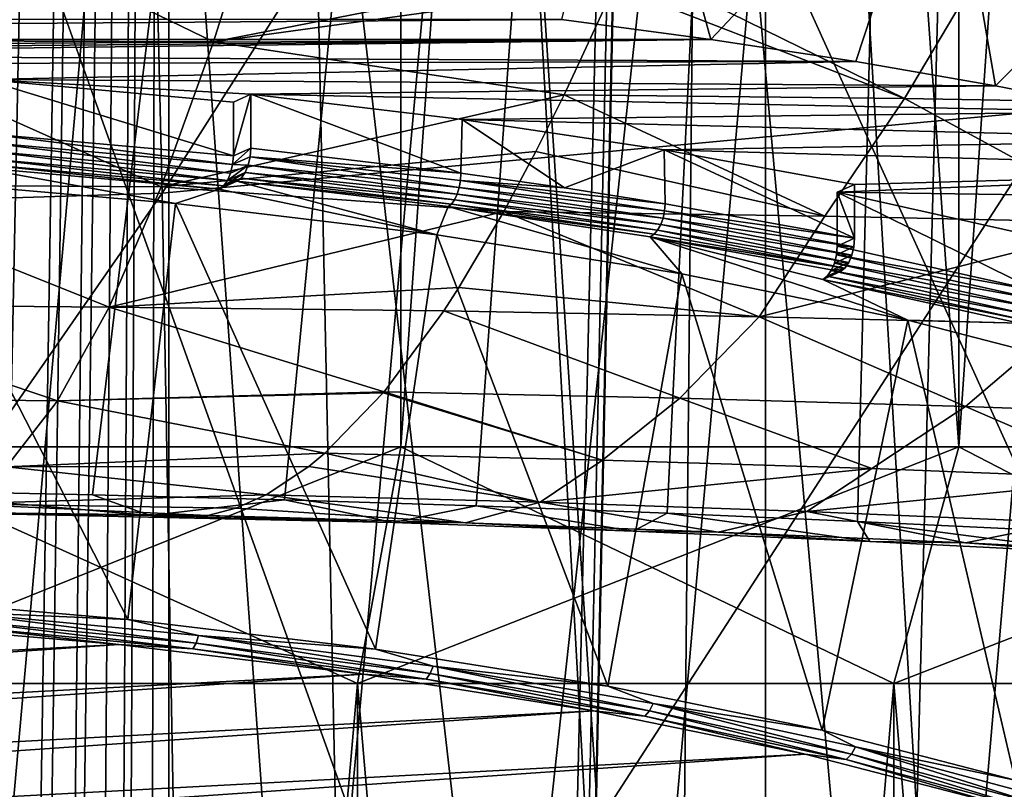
# Model space of a CAD drawing. Header units: metres. Extents: x -24 to 24, y -69 to 184.
# Tile 355 of 656: x 2.72 to 6.25, y 116.27 to 119.03. Entities that reach past the tile are written whole.
import ezdxf

# ---------------------------------------------------------------- set-up
doc = ezdxf.new("R2010")
doc.units = ezdxf.units.M
for name, color, linetype in [('1253', 7, 'CONTINUOUS'), ('1355', 7, 'CONTINUOUS'), ('1686', 7, 'CONTINUOUS'), ('1840', 7, 'CONTINUOUS'), ('1858', 7, 'CONTINUOUS'), ('1939', 7, 'CONTINUOUS'), ('2143', 7, 'CONTINUOUS'), ('2398', 7, 'CONTINUOUS'), ('2546', 7, 'CONTINUOUS'), ('367', 7, 'CONTINUOUS'), ('370', 7, 'CONTINUOUS'), ('373', 7, 'CONTINUOUS'), ('3948', 7, 'CONTINUOUS'), ('4009', 7, 'CONTINUOUS'), ('4014', 7, 'CONTINUOUS'), ('4019', 7, 'CONTINUOUS'), ('4026', 7, 'CONTINUOUS'), ('405', 7, 'CONTINUOUS'), ('406', 7, 'CONTINUOUS'), ('433', 7, 'CONTINUOUS'), ('434', 7, 'CONTINUOUS'), ('554', 2, 'CONTINUOUS'), ('555', 2, 'CONTINUOUS'), ('556', 2, 'CONTINUOUS'), ('563', 2, 'CONTINUOUS'), ('564', 2, 'CONTINUOUS'), ('565', 2, 'CONTINUOUS'), ('800', 7, 'CONTINUOUS')]:
    doc.layers.add(name, color=color, linetype=linetype)

msp = doc.modelspace()

# ---------------------------------------------------------------- linework, layer by layer
at = {"layer": '1253'}
for points in [[(3.076495, 116.790613, 232.800227), (2.156963, 116.869538, 233.09478), (-5.889537, 116.311502, 231.01216)], [(3.076495, 116.790613, 232.800227), (-5.889537, 116.311502, 231.01216), (-6.533398, 116.124153, 230.312965)], [(3.954376, 116.684583, 232.404517), (3.076495, 116.790613, 232.800227), (-6.533398, 116.124153, 230.312965)], [(3.954376, 116.684583, 232.404517), (-6.533398, 116.124153, 230.312965), (-7.088827, 115.91872, 229.546278)], [(4.778721, 116.552885, 231.913013), (3.954376, 116.684583, 232.404517), (-7.088827, 115.91872, 229.546278)], [(4.778721, 116.552885, 231.913013), (-7.088827, 115.91872, 229.546278), (-7.548304, 115.697987, 228.722489)], [(5.538435, 116.397289, 231.332322), (4.778721, 116.552885, 231.913013), (-7.548304, 115.697987, 228.722489)], [(5.538435, 116.397289, 231.332322), (-7.548304, 115.697987, 228.722489), (-7.905641, 115.464921, 227.852676)], [(6.223215, 116.219901, 230.670298), (5.538435, 116.397289, 231.332322), (-7.905641, 115.464921, 227.852676)]]:
    msp.add_3dface(points, dxfattribs=at)
at = {"layer": '1355'}
for points in [[(3.550502, 118.765214, 233.21487), (3.487428, 118.736938, 233.109346), (3.487428, 118.543753, 233.161109)], [(3.550502, 118.572028, 233.266634), (3.550502, 118.765214, 233.21487), (3.487428, 118.543753, 233.161109)], [(3.484958, 118.512799, 233.164975), (3.550502, 118.572028, 233.266634), (3.487428, 118.543753, 233.161109)], [(3.548054, 118.541207, 233.270503), (3.550502, 118.572028, 233.266634), (3.484958, 118.512799, 233.164975)], [(3.540932, 118.511137, 233.265789), (3.548054, 118.541207, 233.270503), (3.484958, 118.512799, 233.164975)], [(3.4666, 118.456238, 233.147211), (3.540932, 118.511137, 233.265789), (3.477779, 118.482625, 233.160186)], [(3.529809, 118.484756, 233.252914), (3.540932, 118.511137, 233.265789), (3.4666, 118.456238, 233.147211)], [(3.477779, 118.482625, 233.160186), (3.540932, 118.511137, 233.265789), (3.484958, 118.512799, 233.164975)], [(3.452509, 118.436206, 233.127311), (3.529809, 118.484756, 233.252914), (3.4666, 118.456238, 233.147211)], [(3.515717, 118.46462, 233.23304), (3.529809, 118.484756, 233.252914), (3.452509, 118.436206, 233.127311)], [(3.436957, 118.424535, 233.102552), (3.515717, 118.46462, 233.23304), (3.452509, 118.436206, 233.127311)], [(3.500044, 118.452816, 233.208098), (3.515717, 118.46462, 233.23304), (3.436957, 118.424535, 233.102552)]]:
    msp.add_3dface(points, dxfattribs=at)
at = {"layer": '1686'}
for points in [[(2.179871, 116.960344, 233.166083), (3.109593, 116.880608, 232.868504), (2.299516, 118.457895, 233.227052)], [(2.299516, 118.457895, 233.227052), (3.109593, 116.880608, 232.868504), (3.280248, 118.373784, 232.913147)], [(3.109593, 116.880608, 232.868504), (3.997262, 116.773476, 232.468681), (3.280248, 118.373784, 232.913147)], [(3.280248, 118.373784, 232.913147), (3.997262, 116.773476, 232.468681), (4.216636, 118.260773, 232.491382)], [(3.997262, 116.773476, 232.468681), (4.830876, 116.640396, 231.972021), (4.216636, 118.260773, 232.491382)], [(4.216636, 118.260773, 232.491382), (4.830876, 116.640396, 231.972021), (5.096015, 118.120387, 231.967454)], [(4.830876, 116.640396, 231.972021), (5.59916, 116.483169, 231.38524), (5.096015, 118.120387, 231.967454)], [(5.096015, 118.120387, 231.967454), (5.59916, 116.483169, 231.38524), (5.906454, 117.954532, 231.348475)], [(5.59916, 116.483169, 231.38524), (6.291726, 116.30392, 230.716273), (5.906454, 117.954532, 231.348475)], [(5.906454, 117.954532, 231.348475), (6.291726, 116.30392, 230.716273), (6.637023, 117.765447, 230.642802)]]:
    msp.add_3dface(points, dxfattribs=at)
at = {"layer": '1840'}
for points in [[(3.548054, 118.541207, 233.270503), (3.540932, 118.511137, 233.265789), (4.297572, 118.430319, 232.930952)], [(3.550502, 118.572028, 233.266634), (3.548054, 118.541207, 233.270503), (4.303739, 118.481694, 232.9295)], [(3.548054, 118.541207, 233.270503), (4.30217, 118.455911, 232.933277), (4.303739, 118.481694, 232.9295)], [(3.548054, 118.541207, 233.270503), (4.297572, 118.430319, 232.930952), (4.30217, 118.455911, 232.933277)], [(3.540932, 118.511137, 233.265789), (3.529809, 118.484756, 233.252914), (4.290257, 118.406663, 232.922685)], [(3.540932, 118.511137, 233.265789), (4.290257, 118.406663, 232.922685), (4.297572, 118.430319, 232.930952)], [(3.529809, 118.484756, 233.252914), (3.515717, 118.46462, 233.23304), (4.280724, 118.386553, 232.909038)], [(3.529809, 118.484756, 233.252914), (4.280724, 118.386553, 232.909038), (4.290257, 118.406663, 232.922685)], [(4.303739, 118.481694, 232.9295), (4.30217, 118.455911, 232.933277), (4.674634, 118.429134, 232.733346)], [(3.515717, 118.46462, 233.23304), (3.500044, 118.452816, 233.208098), (4.269623, 118.371362, 232.890942)], [(3.500044, 118.452816, 233.208098), (4.257703, 118.362124, 232.869631), (4.269623, 118.371362, 232.890942)], [(3.515717, 118.46462, 233.23304), (4.269623, 118.371362, 232.890942), (4.280724, 118.386553, 232.909038)], [(4.297572, 118.430319, 232.930952), (5.034133, 118.346545, 232.52512), (4.30217, 118.455911, 232.933277)], [(4.30217, 118.455911, 232.933277), (5.035969, 118.372288, 232.521194), (4.674634, 118.429134, 232.733346)], [(5.034133, 118.346545, 232.52512), (5.035969, 118.372288, 232.521194), (4.30217, 118.455911, 232.933277)], [(4.280724, 118.386553, 232.909038), (5.020193, 118.2976, 232.515659), (4.290257, 118.406663, 232.922685)], [(4.290257, 118.406663, 232.922685), (5.028753, 118.321071, 232.523232), (4.297572, 118.430319, 232.930952)], [(5.020193, 118.2976, 232.515659), (5.028753, 118.321071, 232.523232), (4.290257, 118.406663, 232.922685)], [(5.028753, 118.321071, 232.523232), (5.034133, 118.346545, 232.52512), (4.297572, 118.430319, 232.930952)], [(4.257703, 118.362124, 232.869631), (4.996048, 118.262824, 232.485873), (4.269623, 118.371362, 232.890942)], [(4.269623, 118.371362, 232.890942), (5.009038, 118.277733, 232.502916), (4.280724, 118.386553, 232.909038)], [(4.996048, 118.262824, 232.485873), (5.009038, 118.277733, 232.502916), (4.269623, 118.371362, 232.890942)], [(5.009038, 118.277733, 232.502916), (5.020193, 118.2976, 232.515659), (4.280724, 118.386553, 232.909038)], [(5.035969, 118.372288, 232.521194), (5.034133, 118.346545, 232.52512), (5.715565, 118.248505, 232.059227)], [(4.982113, 118.253888, 232.465686), (4.996048, 118.262824, 232.485873), (4.257703, 118.362124, 232.869631)], [(5.034133, 118.346545, 232.52512), (5.028753, 118.321071, 232.523232), (5.713117, 118.217682, 232.063095)], [(5.715565, 118.248505, 232.059227), (5.034133, 118.346545, 232.52512), (5.713117, 118.217682, 232.063095)], [(5.020193, 118.2976, 232.515659), (5.009038, 118.277733, 232.502916), (5.694872, 118.161232, 232.045506)], [(5.028753, 118.321071, 232.523232), (5.020193, 118.2976, 232.515659), (5.705995, 118.187613, 232.058382)], [(5.705995, 118.187613, 232.058382), (5.020193, 118.2976, 232.515659), (5.694872, 118.161232, 232.045506)], [(5.713117, 118.217682, 232.063095), (5.028753, 118.321071, 232.523232), (5.705995, 118.187613, 232.058382)], [(4.996048, 118.262824, 232.485873), (4.982113, 118.253888, 232.465686), (5.68078, 118.141096, 232.025632)], [(5.009038, 118.277733, 232.502916), (4.996048, 118.262824, 232.485873), (5.68078, 118.141096, 232.025632)], [(5.694872, 118.161232, 232.045506), (5.009038, 118.277733, 232.502916), (5.68078, 118.141096, 232.025632)], [(4.982113, 118.253888, 232.465686), (5.665107, 118.129292, 232.000691), (5.68078, 118.141096, 232.025632)]]:
    msp.add_3dface(points, dxfattribs=at)
at = {"layer": '1858'}
for points in [[(2.299516, 118.457895, 233.227052), (3.280248, 118.373784, 232.913147), (2.559144, 118.503683, 233.397936)], [(3.280248, 118.373784, 232.913147), (3.436957, 118.424535, 233.102552), (2.559144, 118.503683, 233.397936)], [(3.500044, 118.452816, 233.208098), (3.436957, 118.424535, 233.102552), (4.216636, 118.260773, 232.491382)], [(3.500044, 118.452816, 233.208098), (4.216636, 118.260773, 232.491382), (4.257703, 118.362124, 232.869631)], [(3.436957, 118.424535, 233.102552), (3.280248, 118.373784, 232.913147), (4.216636, 118.260773, 232.491382)], [(4.216636, 118.260773, 232.491382), (5.096015, 118.120387, 231.967454), (4.257703, 118.362124, 232.869631)], [(5.096015, 118.120387, 231.967454), (4.982113, 118.253888, 232.465686), (4.257703, 118.362124, 232.869631)], [(5.665107, 118.129292, 232.000691), (4.982113, 118.253888, 232.465686), (5.602021, 118.101011, 231.895145)], [(4.982113, 118.253888, 232.465686), (5.906454, 117.954532, 231.348475), (5.602021, 118.101011, 231.895145)], [(5.096015, 118.120387, 231.967454), (5.906454, 117.954532, 231.348475), (4.982113, 118.253888, 232.465686)], [(5.602021, 118.101011, 231.895145), (5.906454, 117.954532, 231.348475), (6.305762, 117.943829, 231.308532)], [(5.906454, 117.954532, 231.348475), (6.637023, 117.765447, 230.642802), (6.305762, 117.943829, 231.308532)]]:
    msp.add_3dface(points, dxfattribs=at)
at = {"layer": '1939'}
for points in [[(6.038016, 114.522831, 214.738691), (5.59041, 122.007709, 212.474551), (6.697825, 122.180163, 213.118158)], [(7.094201, 114.703291, 215.412176), (6.038016, 114.522831, 214.738691), (6.697825, 122.180163, 213.118158)], [(4.914055, 114.372346, 214.177072), (4.417493, 121.867264, 211.950403), (5.59041, 122.007709, 212.474551)], [(6.038016, 114.522831, 214.738691), (4.914055, 114.372346, 214.177072), (5.59041, 122.007709, 212.474551)], [(3.734775, 114.2535, 213.733534), (3.192928, 121.760477, 211.551867), (4.417493, 121.867264, 211.950403)], [(4.914055, 114.372346, 214.177072), (3.734775, 114.2535, 213.733534), (4.417493, 121.867264, 211.950403)], [(2.513306, 114.16763, 213.413063), (1.930974, 121.688582, 211.28355), (3.192928, 121.760477, 211.551867)], [(3.734775, 114.2535, 213.733534), (2.513306, 114.16763, 213.413063), (3.192928, 121.760477, 211.551867)]]:
    msp.add_3dface(points, dxfattribs=at)
at = {"layer": '2143'}
for points in [[(5.200014, 118.961653, 233.94799), (4.914055, 120.002389, 235.188682), (4.664189, 119.033297, 234.215372)], [(6.038016, 119.851904, 234.627063), (4.914055, 120.002389, 235.188682), (5.200014, 118.961653, 233.94799)], [(5.719399, 118.882356, 233.652051), (6.038016, 119.851904, 234.627063), (5.200014, 118.961653, 233.94799)], [(6.22065, 118.79567, 233.328537), (6.038016, 119.851904, 234.627063), (5.719399, 118.882356, 233.652051)], [(7.094201, 119.671444, 233.953578), (6.038016, 119.851904, 234.627063), (6.22065, 118.79567, 233.328537)], [(6.702606, 118.701794, 232.978186), (7.094201, 119.671444, 233.953578), (6.22065, 118.79567, 233.328537)]]:
    msp.add_3dface(points, dxfattribs=at)
at = {"layer": '2398'}
for points in [[(2.591627, 118.593615, 233.46659), (3.484958, 118.512799, 233.164975), (2.593389, 118.62465, 233.46302)], [(3.484958, 118.512799, 233.164975), (3.487428, 118.543753, 233.161109), (2.593389, 118.62465, 233.46302)], [(2.586507, 118.563216, 233.460945), (3.477779, 118.482625, 233.160186), (2.591627, 118.593615, 233.46659)], [(3.477779, 118.482625, 233.160186), (3.484958, 118.512799, 233.164975), (2.591627, 118.593615, 233.46659)], [(2.578534, 118.536464, 233.44663), (3.4666, 118.456238, 233.147211), (2.586507, 118.563216, 233.460945)], [(3.4666, 118.456238, 233.147211), (3.477779, 118.482625, 233.160186), (2.586507, 118.563216, 233.460945)], [(2.559144, 118.503683, 233.397936), (3.436957, 118.424535, 233.102552), (2.568489, 118.515985, 233.425048)], [(2.568489, 118.515985, 233.425048), (3.452509, 118.436206, 233.127311), (2.578534, 118.536464, 233.44663)], [(3.436957, 118.424535, 233.102552), (3.452509, 118.436206, 233.127311), (2.568489, 118.515985, 233.425048)], [(3.452509, 118.436206, 233.127311), (3.4666, 118.456238, 233.147211), (2.578534, 118.536464, 233.44663)]]:
    msp.add_3dface(points, dxfattribs=at)
at = {"layer": '2546'}
for points in [[(4.664189, 119.033297, 234.215372), (-4.664178, 119.033299, 234.215377), (-5.200007, 118.961654, 233.947994)], [(5.200014, 118.961653, 233.94799), (4.664189, 119.033297, 234.215372), (-5.200007, 118.961654, 233.947994)], [(5.200014, 118.961653, 233.94799), (-5.200007, 118.961654, 233.947994), (-1.190827, 118.926771, 233.817809)], [(-0.213702, 118.913484, 233.768224), (5.200014, 118.961653, 233.94799), (-1.190827, 118.926771, 233.817809)], [(0.733009, 118.906576, 233.742442), (5.200014, 118.961653, 233.94799), (-0.213702, 118.913484, 233.768224)], [(5.719399, 118.882356, 233.652051), (5.200014, 118.961653, 233.94799), (0.733009, 118.906576, 233.742442)], [(1.672024, 118.87458, 233.62303), (5.719399, 118.882356, 233.652051), (0.733009, 118.906576, 233.742442)], [(2.593385, 118.817835, 233.411257), (5.719399, 118.882356, 233.652051), (1.672024, 118.87458, 233.62303)], [(6.22065, 118.79567, 233.328537), (5.719399, 118.882356, 233.652051), (2.593385, 118.817835, 233.411257)], [(3.550502, 118.765214, 233.21487), (6.22065, 118.79567, 233.328537), (2.593385, 118.817835, 233.411257)], [(3.487428, 118.736938, 233.109346), (3.550502, 118.765214, 233.21487), (2.593385, 118.817835, 233.411257)], [(3.550502, 118.765214, 233.21487), (6.702606, 118.701794, 232.978186), (6.22065, 118.79567, 233.328537)], [(6.702606, 118.701794, 232.978186), (3.550502, 118.765214, 233.21487), (4.308518, 118.674237, 232.87534)], [(7.163181, 118.601134, 232.602516), (6.702606, 118.701794, 232.978186), (4.308518, 118.674237, 232.87534)], [(5.032143, 118.566106, 232.471791), (7.163181, 118.601134, 232.602516), (4.308518, 118.674237, 232.87534)], [(7.601411, 118.493902, 232.202323), (7.163181, 118.601134, 232.602516), (5.032143, 118.566106, 232.471791)], [(5.715565, 118.44169, 232.007463), (7.601411, 118.493902, 232.202323), (5.032143, 118.566106, 232.471791)], [(5.652491, 118.413415, 231.901938), (7.601411, 118.493902, 232.202323), (5.715565, 118.44169, 232.007463)], [(8.015715, 118.380481, 231.77903), (7.601411, 118.493902, 232.202323), (5.652491, 118.413415, 231.901938)], [(6.370199, 118.253469, 231.305012), (8.015715, 118.380481, 231.77903), (5.652491, 118.413415, 231.901938)]]:
    msp.add_3dface(points, dxfattribs=at)
at = {"layer": '367'}
for points in [[(1.087972, 145.2, -24.225582), (3.255157, 145.2, -24.030532), (1.181119, 55.286814, -24.221219)], [(1.181119, 55.286814, -24.221219), (3.255157, 145.2, -24.030532), (1.409252, 55.209193, -24.209017)], [(1.409252, 55.209193, -24.209017), (3.255157, 145.2, -24.030532), (1.832055, 55.013894, -24.180696)], [(1.832055, 55.013894, -24.180696), (3.255157, 145.2, -24.030532), (1.952705, 54.943908, -24.171252)], [(1.952705, 54.943908, -24.171252), (3.255157, 145.2, -24.030532), (2.211505, 54.768048, -24.148949)], [(2.211505, 54.768048, -24.148949), (3.255157, 145.2, -24.030532), (2.546726, 54.475179, -24.115901)], [(2.546726, 54.475179, -24.115901), (3.255157, 145.2, -24.030532), (2.752013, 54.24639, -24.093338)], [(2.752013, 54.24639, -24.093338), (3.255157, 145.2, -24.030532), (2.835492, 54.138752, -24.083656)], [(2.835492, 54.138752, -24.083656), (3.255157, 145.2, -24.030532), (3.074134, 53.76315, -24.054359)], [(3.074134, 53.76315, -24.054359), (3.255157, 145.2, -24.030532), (3.257662, 53.355876, -24.030192)], [(3.255157, 145.2, -24.030532), (5.396133, 145.2, -23.642002), (3.257662, 53.355876, -24.030192)], [(5.396133, 145.2, -23.642002), (3.255157, -68.3, -24.030532), (3.445987, 52.023566, -24.00391)], [(5.396133, -68.3, -23.642002), (3.255157, -68.3, -24.030532), (5.396133, 145.2, -23.642002)], [(3.257662, 53.355876, -24.030192), (5.396133, 145.2, -23.642002), (3.38266, 52.923841, -24.012916)], [(3.38266, 52.923841, -24.012916), (5.396133, 145.2, -23.642002), (3.445989, 52.476403, -24.003909)], [(3.445989, 52.476403, -24.003909), (5.396133, 145.2, -23.642002), (3.445987, 52.023566, -24.00391)], [(7.493662, 145.2, -23.063121), (5.396133, -68.3, -23.642002), (5.396133, 145.2, -23.642002)], [(7.493662, -68.3, -23.063121), (5.396133, -68.3, -23.642002), (7.493662, 145.2, -23.063121)]]:
    msp.add_3dface(points, dxfattribs=at)
at = {"layer": '370'}
for points in [[(7.306441, 120.609776, 213.586473), (6.217361, 120.371721, 212.902346), (7.413575, 114.963821, 175.704643)], [(6.217361, 120.371721, 212.902346), (5.057966, 120.166824, 212.333919), (7.413575, 114.963821, 175.704643)], [(5.057966, 120.166824, 212.333919), (3.842276, 120.001101, 211.886785), (4.456829, 114.647702, 175.7491)], [(7.413575, 114.963821, 175.704643), (5.057966, 120.166824, 212.333919), (4.456829, 114.647702, 175.7491)], [(3.842276, 120.001101, 211.886785), (2.584626, 119.879337, 211.56493), (4.456829, 114.647702, 175.7491)], [(4.456829, 114.647702, 175.7491), (2.584626, 119.879337, 211.56493), (1.48706, 114.489418, 175.77136)]]:
    msp.add_3dface(points, dxfattribs=at)
at = {"layer": '373'}
for points in [[(6.468189, 146.382367, 240.147825), (0.425551, 117.362268, 33.359767), (0, 146.423799, 240.142002)], [(0.998602, 117.359051, 33.34274), (0.425551, 117.362268, 33.359767), (6.468189, 146.382367, 240.147825)], [(1.280676, 117.356515, 33.329314), (0.998602, 117.359051, 33.34274), (6.468189, 146.382367, 240.147825)], [(2.134459, 117.345, 33.268336), (1.280676, 117.356515, 33.329314), (6.468189, 146.382367, 240.147825)], [(2.982663, 117.327808, 33.17719), (2.134459, 117.345, 33.268336), (6.468189, 146.382367, 240.147825)], [(3.670868, 117.309653, 33.080915), (2.982663, 117.327808, 33.17719), (6.468189, 146.382367, 240.147825)], [(4.3582, 117.287684, 32.964252), (3.670868, 117.309653, 33.080915), (6.468189, 146.382367, 240.147825)], [(5.043633, 117.261925, 32.827272), (4.3582, 117.287684, 32.964252), (6.468189, 146.382367, 240.147825)], [(5.726058, 117.232416, 32.670117), (5.043633, 117.261925, 32.827272), (6.468189, 146.382367, 240.147825)], [(6.404384, 117.199211, 32.492982), (5.726058, 117.232416, 32.670117), (6.468189, 146.382367, 240.147825)]]:
    msp.add_3dface(points, dxfattribs=at)
at = {"layer": '3948'}
for points in [[(5.650022, 118.189275, 231.957568), (5.642842, 118.159101, 231.952779), (6.367108, 118.029447, 231.361089)], [(5.652491, 118.220229, 231.953702), (5.650022, 118.189275, 231.957568), (6.370196, 118.060285, 231.35678)], [(5.650022, 118.189275, 231.957568), (6.367108, 118.029447, 231.361089), (6.370196, 118.060285, 231.35678)], [(5.642842, 118.159101, 231.952779), (5.631663, 118.132714, 231.939803), (6.358132, 117.999625, 231.357595)], [(5.642842, 118.159101, 231.952779), (6.358132, 117.999625, 231.357595), (6.367108, 118.029447, 231.361089)], [(5.631663, 118.132714, 231.939803), (5.617572, 118.112682, 231.919904), (6.344147, 117.973772, 231.346632)], [(5.631663, 118.132714, 231.939803), (6.344147, 117.973772, 231.346632), (6.358132, 117.999625, 231.357595)], [(5.617572, 118.112682, 231.919904), (5.602021, 118.101011, 231.895145), (6.326526, 117.954424, 231.329275)], [(5.602021, 118.101011, 231.895145), (6.305762, 117.943829, 231.308532), (6.326526, 117.954424, 231.329275)], [(5.617572, 118.112682, 231.919904), (6.326526, 117.954424, 231.329275), (6.344147, 117.973772, 231.346632)]]:
    msp.add_3dface(points, dxfattribs=at)
at = {"layer": '4009'}
for points in [[(3.487428, 118.543753, 233.161109), (3.487428, 118.736938, 233.109346), (2.593385, 118.817835, 233.411257)], [(2.593389, 118.62465, 233.46302), (3.487428, 118.543753, 233.161109), (2.593385, 118.817835, 233.411257)]]:
    msp.add_3dface(points, dxfattribs=at)
at = {"layer": '4014'}
for points in [[(3.550502, 118.765214, 233.21487), (3.550502, 118.572028, 233.266634), (4.303739, 118.481694, 232.9295)], [(3.550502, 118.765214, 233.21487), (4.303739, 118.481694, 232.9295), (4.308518, 118.674237, 232.87534)], [(4.303739, 118.481694, 232.9295), (4.674634, 118.429134, 232.733346), (4.308518, 118.674237, 232.87534)], [(4.674634, 118.429134, 232.733346), (5.032143, 118.566106, 232.471791), (4.308518, 118.674237, 232.87534)], [(4.674634, 118.429134, 232.733346), (5.035969, 118.372288, 232.521194), (5.032143, 118.566106, 232.471791)], [(5.715565, 118.248505, 232.059227), (5.715565, 118.44169, 232.007463), (5.032143, 118.566106, 232.471791)], [(5.035969, 118.372288, 232.521194), (5.715565, 118.248505, 232.059227), (5.032143, 118.566106, 232.471791)]]:
    msp.add_3dface(points, dxfattribs=at)
at = {"layer": '4019'}
for points in [[(5.715565, 118.248505, 232.059227), (5.652491, 118.413415, 231.901938), (5.715565, 118.44169, 232.007463)], [(5.652491, 118.413415, 231.901938), (5.715565, 118.248505, 232.059227), (5.652491, 118.220229, 231.953702)], [(5.715565, 118.248505, 232.059227), (5.713117, 118.217682, 232.063095), (5.652491, 118.220229, 231.953702)], [(5.705995, 118.187613, 232.058382), (5.642842, 118.159101, 231.952779), (5.650022, 118.189275, 231.957568)], [(5.713117, 118.217682, 232.063095), (5.650022, 118.189275, 231.957568), (5.652491, 118.220229, 231.953702)], [(5.713117, 118.217682, 232.063095), (5.705995, 118.187613, 232.058382), (5.650022, 118.189275, 231.957568)], [(5.694872, 118.161232, 232.045506), (5.631663, 118.132714, 231.939803), (5.642842, 118.159101, 231.952779)], [(5.694872, 118.161232, 232.045506), (5.68078, 118.141096, 232.025632), (5.631663, 118.132714, 231.939803)], [(5.705995, 118.187613, 232.058382), (5.694872, 118.161232, 232.045506), (5.642842, 118.159101, 231.952779)], [(5.665107, 118.129292, 232.000691), (5.602021, 118.101011, 231.895145), (5.617572, 118.112682, 231.919904)], [(5.68078, 118.141096, 232.025632), (5.665107, 118.129292, 232.000691), (5.617572, 118.112682, 231.919904)], [(5.68078, 118.141096, 232.025632), (5.617572, 118.112682, 231.919904), (5.631663, 118.132714, 231.939803)]]:
    msp.add_3dface(points, dxfattribs=at)
at = {"layer": '4026'}
for points in [[(5.652491, 118.413415, 231.901938), (5.652491, 118.220229, 231.953702), (6.370196, 118.060285, 231.35678)], [(6.370199, 118.253469, 231.305012), (5.652491, 118.413415, 231.901938), (6.370196, 118.060285, 231.35678)]]:
    msp.add_3dface(points, dxfattribs=at)
at = {"layer": '405'}
for points in [[(5.893897, 118.750324, 26.825915), (4.892494, 119.242311, 26.476936), (4.853864, 119.153717, 26.586462)], [(6.18067, 119.232091, 26.159782), (4.892494, 119.242311, 26.476936), (5.893897, 118.750324, 26.825915)], [(7.058799, 118.730078, 26.484244), (6.18067, 119.232091, 26.159782), (5.893897, 118.750324, 26.825915)], [(7.406525, 119.21486, 25.784981), (6.18067, 119.232091, 26.159782), (7.058799, 118.730078, 26.484244)], [(4.67417, 118.763572, 27.115313), (5.893897, 118.750324, 26.825915), (4.853864, 119.153717, 26.586462)], [(5.608296, 118.327524, 27.531278), (4.67417, 118.763572, 27.115313), (4.572738, 118.560077, 27.427329)], [(5.893897, 118.750324, 26.825915), (4.67417, 118.763572, 27.115313), (5.608296, 118.327524, 27.531278)], [(6.711915, 118.304388, 27.221409), (5.893897, 118.750324, 26.825915), (5.608296, 118.327524, 27.531278)], [(7.058799, 118.730078, 26.484244), (5.893897, 118.750324, 26.825915), (6.711915, 118.304388, 27.221409)], [(4.457256, 118.34391, 27.793745), (5.608296, 118.327524, 27.531278), (4.572738, 118.560077, 27.427329)], [(5.372819, 117.966996, 28.258642), (4.457256, 118.34391, 27.793745), (4.296273, 118.071504, 28.323171)], [(5.608296, 118.327524, 27.531278), (4.457256, 118.34391, 27.793745), (5.372819, 117.966996, 28.258642)], [(6.711915, 118.304388, 27.221409), (5.608296, 118.327524, 27.531278), (5.372819, 117.966996, 28.258642)], [(6.459828, 117.939705, 27.963612), (6.711915, 118.304388, 27.221409), (5.372819, 117.966996, 28.258642)], [(4.241903, 117.987419, 28.506588), (5.372819, 117.966996, 28.258642), (4.296273, 118.071504, 28.323171)], [(5.08868, 117.674504, 29.027065), (4.241903, 117.987419, 28.506588), (4.028151, 117.697494, 29.248226)], [(5.372819, 117.966996, 28.258642), (4.241903, 117.987419, 28.506588), (5.08868, 117.674504, 29.027065)], [(6.113045, 117.645187, 28.762829), (5.372819, 117.966996, 28.258642), (5.08868, 117.674504, 29.027065)], [(6.459828, 117.939705, 27.963612), (5.372819, 117.966996, 28.258642), (6.113045, 117.645187, 28.762829)], [(7.099806, 117.609132, 28.459912), (6.459828, 117.939705, 27.963612), (6.113045, 117.645187, 28.762829)], [(3.815631, 117.476693, 30.014219), (4.811037, 117.452254, 29.816759), (4.02477, 117.693444, 29.260201)], [(4.811037, 117.452254, 29.816759), (4.028151, 117.697494, 29.248226), (4.02477, 117.693444, 29.260201)], [(5.08868, 117.674504, 29.027065), (4.028151, 117.697494, 29.248226), (4.811037, 117.452254, 29.816759)], [(5.777115, 117.421575, 29.581017), (5.08868, 117.674504, 29.027065), (4.811037, 117.452254, 29.816759)], [(6.113045, 117.645187, 28.762829), (5.08868, 117.674504, 29.027065), (5.777115, 117.421575, 29.581017)], [(6.712804, 117.384677, 29.309768), (6.113045, 117.645187, 28.762829), (5.777115, 117.421575, 29.581017)], [(7.099806, 117.609132, 28.459912), (6.113045, 117.645187, 28.762829), (6.712804, 117.384677, 29.309768)], [(4.58723, 117.301356, 30.611904), (3.815631, 117.476693, 30.014219), (3.758187, 117.429083, 30.225461)], [(4.811037, 117.452254, 29.816759), (3.815631, 117.476693, 30.014219), (4.58723, 117.301356, 30.611904)], [(5.777115, 117.421575, 29.581017), (4.811037, 117.452254, 29.816759), (4.58723, 117.301356, 30.611904)], [(3.604885, 117.328059, 30.79654), (4.58723, 117.301356, 30.611904), (3.758187, 117.429083, 30.225461)], [(5.544376, 117.268091, 30.389281), (5.777115, 117.421575, 29.581017), (4.58723, 117.301356, 30.611904)], [(6.712804, 117.384677, 29.309768), (5.777115, 117.421575, 29.581017), (5.544376, 117.268091, 30.389281)], [(6.475294, 117.228427, 30.130927), (6.712804, 117.384677, 29.309768), (5.544376, 117.268091, 30.389281)], [(2.982663, 117.327808, 33.17719), (3.670868, 117.309653, 33.080915), (3.188404, 117.25306, 32.384994)], [(3.670868, 117.309653, 33.080915), (4.060601, 117.227923, 32.245542), (3.188404, 117.25306, 32.384994)], [(4.320163, 117.226649, 31.427317), (3.604885, 117.328059, 30.79654), (3.496154, 117.279908, 31.207055)], [(4.58723, 117.301356, 30.611904), (3.604885, 117.328059, 30.79654), (4.320163, 117.226649, 31.427317)], [(3.670868, 117.309653, 33.080915), (4.3582, 117.287684, 32.964252), (4.060601, 117.227923, 32.245542)], [(3.395863, 117.253195, 31.588864), (4.320163, 117.226649, 31.427317), (3.496154, 117.279908, 31.207055)], [(4.3582, 117.287684, 32.964252), (4.921515, 117.196994, 32.074481), (4.060601, 117.227923, 32.245542)], [(5.226302, 117.19393, 31.231187), (4.58723, 117.301356, 30.611904), (4.320163, 117.226649, 31.427317)], [(4.3582, 117.287684, 32.964252), (5.043633, 117.261925, 32.827272), (4.921515, 117.196994, 32.074481)], [(5.544376, 117.268091, 30.389281), (4.58723, 117.301356, 30.611904), (5.226302, 117.19393, 31.231187)], [(3.188404, 117.25306, 32.384994), (4.060601, 117.227923, 32.245542), (3.237974, 117.246256, 32.194253)], [(4.060601, 117.227923, 32.245542), (3.395863, 117.253195, 31.588864), (3.237974, 117.246256, 32.194253)], [(4.320163, 117.226649, 31.427317), (3.395863, 117.253195, 31.588864), (4.060601, 117.227923, 32.245542)], [(5.043633, 117.261925, 32.827272), (5.770269, 117.16044, 31.872855), (4.921515, 117.196994, 32.074481)], [(5.043633, 117.261925, 32.827272), (5.726058, 117.232416, 32.670117), (5.770269, 117.16044, 31.872855)], [(6.113346, 117.155229, 31.002072), (5.544376, 117.268091, 30.389281), (5.226302, 117.19393, 31.231187)], [(6.475294, 117.228427, 30.130927), (5.544376, 117.268091, 30.389281), (6.113346, 117.155229, 31.002072)], [(4.921515, 117.196994, 32.074481), (4.320163, 117.226649, 31.427317), (4.060601, 117.227923, 32.245542)], [(5.226302, 117.19393, 31.231187), (4.320163, 117.226649, 31.427317), (4.921515, 117.196994, 32.074481)], [(5.726058, 117.232416, 32.670117), (6.605946, 117.118448, 31.641918), (5.770269, 117.16044, 31.872855)], [(5.726058, 117.232416, 32.670117), (6.404384, 117.199211, 32.492982), (6.605946, 117.118448, 31.641918)], [(6.980335, 117.110714, 30.742262), (6.475294, 117.228427, 30.130927), (6.113346, 117.155229, 31.002072)], [(5.770269, 117.16044, 31.872855), (5.226302, 117.19393, 31.231187), (4.921515, 117.196994, 32.074481)], [(6.113346, 117.155229, 31.002072), (5.226302, 117.19393, 31.231187), (5.770269, 117.16044, 31.872855)], [(6.605946, 117.118448, 31.641918), (6.113346, 117.155229, 31.002072), (5.770269, 117.16044, 31.872855)], [(6.980335, 117.110714, 30.742262), (6.113346, 117.155229, 31.002072), (6.605946, 117.118448, 31.641918)]]:
    msp.add_3dface(points, dxfattribs=at)
at = {"layer": '406'}
for points in [[(2.055314, 118.958655, 27.265062), (3.416046, 118.953255, 27.102548), (2.169561, 119.558314, 26.567696)], [(3.416046, 118.953255, 27.102548), (3.605214, 119.555472, 26.388698), (2.169561, 119.558314, 26.567696)], [(3.416046, 118.953255, 27.102548), (4.892494, 119.242311, 26.476936), (3.605214, 119.555472, 26.388698)], [(4.853864, 119.153717, 26.586462), (4.892494, 119.242311, 26.476936), (3.416046, 118.953255, 27.102548)], [(4.67417, 118.763572, 27.115313), (4.853864, 119.153717, 26.586462), (3.416046, 118.953255, 27.102548)], [(1.941885, 118.440863, 28.025301), (3.228206, 118.432922, 27.878473), (2.055314, 118.958655, 27.265062)], [(3.228206, 118.432922, 27.878473), (3.416046, 118.953255, 27.102548), (2.055314, 118.958655, 27.265062)], [(3.228206, 118.432922, 27.878473), (4.67417, 118.763572, 27.115313), (3.416046, 118.953255, 27.102548)], [(4.572738, 118.560077, 27.427329), (4.67417, 118.763572, 27.115313), (3.228206, 118.432922, 27.878473)], [(4.457256, 118.34391, 27.793745), (4.572738, 118.560077, 27.427329), (3.228206, 118.432922, 27.878473)], [(1.829329, 118.011812, 28.838808), (3.041811, 118.001547, 28.707017), (1.941885, 118.440863, 28.025301)], [(3.041811, 118.001547, 28.707017), (3.228206, 118.432922, 27.878473), (1.941885, 118.440863, 28.025301)], [(3.041811, 118.001547, 28.707017), (4.457256, 118.34391, 27.793745), (3.228206, 118.432922, 27.878473)], [(4.296273, 118.071504, 28.323171), (4.457256, 118.34391, 27.793745), (3.041811, 118.001547, 28.707017)], [(4.241903, 117.987419, 28.506588), (4.296273, 118.071504, 28.323171), (3.041811, 118.001547, 28.707017)], [(1.717688, 117.677287, 29.69532), (2.856954, 117.665118, 29.578068), (1.829329, 118.011812, 28.838808)], [(2.856954, 117.665118, 29.578068), (3.041811, 118.001547, 28.707017), (1.829329, 118.011812, 28.838808)], [(2.856954, 117.665118, 29.578068), (4.028151, 117.697494, 29.248226), (3.041811, 118.001547, 28.707017)], [(4.028151, 117.697494, 29.248226), (4.241903, 117.987419, 28.506588), (3.041811, 118.001547, 28.707017)], [(4.02477, 117.693444, 29.260201), (4.028151, 117.697494, 29.248226), (2.856954, 117.665118, 29.578068)], [(3.815631, 117.476693, 30.014219), (4.02477, 117.693444, 29.260201), (2.856954, 117.665118, 29.578068)], [(2.673688, 117.428437, 30.480976), (2.856954, 117.665118, 29.578068), (1.717688, 117.677287, 29.69532)], [(2.673688, 117.428437, 30.480976), (3.815631, 117.476693, 30.014219), (2.856954, 117.665118, 29.578068)], [(3.758187, 117.429083, 30.225461), (3.815631, 117.476693, 30.014219), (2.673688, 117.428437, 30.480976)], [(2.49201, 117.29502, 31.404653), (3.604885, 117.328059, 30.79654), (2.673688, 117.428437, 30.480976)], [(3.604885, 117.328059, 30.79654), (3.758187, 117.429083, 30.225461), (2.673688, 117.428437, 30.480976)], [(2.134459, 117.345, 33.268336), (3.188404, 117.25306, 32.384994), (2.311843, 117.266999, 32.337688)], [(2.134459, 117.345, 33.268336), (2.982663, 117.327808, 33.17719), (3.188404, 117.25306, 32.384994)], [(3.496154, 117.279908, 31.207055), (3.604885, 117.328059, 30.79654), (2.49201, 117.29502, 31.404653)], [(2.311843, 117.266999, 32.337688), (3.395863, 117.253195, 31.588864), (2.49201, 117.29502, 31.404653)], [(3.395863, 117.253195, 31.588864), (3.496154, 117.279908, 31.207055), (2.49201, 117.29502, 31.404653)], [(3.188404, 117.25306, 32.384994), (3.237974, 117.246256, 32.194253), (2.311843, 117.266999, 32.337688)], [(3.237974, 117.246256, 32.194253), (3.395863, 117.253195, 31.588864), (2.311843, 117.266999, 32.337688)]]:
    msp.add_3dface(points, dxfattribs=at)
at = {"layer": '433'}
for points in [[(6.281428, 123.203728, 206.556119), (3.231962, 118.410547, 176.366375), (3.124372, 122.930402, 206.660752)], [(6.451049, 118.710906, 176.32566), (3.231962, 118.410547, 176.366375), (6.281428, 123.203728, 206.556119)], [(3.124372, 122.930402, 206.660752), (0.00001, 118.31014, 176.379969), (0, 122.848629, 206.747704)], [(3.231962, 118.410547, 176.366375), (0.00001, 118.31014, 176.379969), (3.124372, 122.930402, 206.660752)], [(3.231962, 118.410547, 176.366375), (6.451049, 118.710906, 176.32566), (3.314161, 113.860513, 145.875779)], [(3.314161, 113.860513, 145.875779), (6.451049, 118.710906, 176.32566), (6.614634, 114.180618, 145.831299)], [(-0.000012, 113.753481, 145.890648), (3.231962, 118.410547, 176.366375), (3.314161, 113.860513, 145.875779)], [(0.00001, 118.31014, 176.379969), (3.231962, 118.410547, 176.366375), (-0.000012, 113.753481, 145.890648)]]:
    msp.add_3dface(points, dxfattribs=at)
at = {"layer": '434'}
for points in [[(0, 142.110666, 235.869139), (2.91877, 113.686239, 33.696064), (3.305357, 142.081073, 235.75762)], [(1.9185, 113.70702, 33.800065), (2.91877, 113.686239, 33.696064), (0, 142.110666, 235.869139)], [(2.91877, 113.686239, 33.696064), (3.908149, 113.657118, 33.550094), (3.305357, 142.081073, 235.75762)], [(3.908149, 113.657118, 33.550094), (4.892378, 113.61967, 33.362162), (3.305357, 142.081073, 235.75762)], [(3.305357, 142.081073, 235.75762), (5.87052, 113.573912, 33.132026), (6.610481, 142.024182, 235.649947)], [(4.892378, 113.61967, 33.362162), (5.87052, 113.573912, 33.132026), (3.305357, 142.081073, 235.75762)], [(5.87052, 113.573912, 33.132026), (6.835237, 113.520228, 32.861176), (6.610481, 142.024182, 235.649947)]]:
    msp.add_3dface(points, dxfattribs=at)
at = {"layer": '554'}
for points in [[(4.088427, 145.7, -21.871151), (2.052971, 145.7, -22.155085), (2.053064, 117.5, -22.155077)], [(4.088499, 117.5, -21.871138), (4.088427, 145.7, -21.871151), (2.053064, 117.5, -22.155077)], [(6.088987, 117.5, -21.400625), (4.088427, 145.7, -21.871151), (4.088499, 117.5, -21.871138)], [(6.089002, 145.7, -21.400621), (4.088427, 145.7, -21.871151), (6.088987, 117.5, -21.400625)], [(8.03754, 117.5, -20.747541), (6.089002, 145.7, -21.400621), (6.088987, 117.5, -21.400625)], [(8.037627, 145.7, -20.747507), (6.089002, 145.7, -21.400621), (8.03754, 117.5, -20.747541)]]:
    msp.add_3dface(points, dxfattribs=at)
at = {"layer": '555'}
for points in [[(3.932309, 116.65, -21.035611), (2.053064, 117.5, -22.155077), (1.974633, 116.65, -21.308703)], [(4.088499, 117.5, -21.871138), (2.053064, 117.5, -22.155077), (3.932309, 116.65, -21.035611)], [(5.856374, 116.65, -20.583073), (4.088499, 117.5, -21.871138), (3.932309, 116.65, -21.035611)], [(6.088987, 117.5, -21.400625), (4.088499, 117.5, -21.871138), (5.856374, 116.65, -20.583073)], [(7.730488, 116.65, -19.954938), (6.088987, 117.5, -21.400625), (5.856374, 116.65, -20.583073)], [(8.03754, 117.5, -20.747541), (6.088987, 117.5, -21.400625), (7.730488, 116.65, -19.954938)]]:
    msp.add_3dface(points, dxfattribs=at)
at = {"layer": '556'}
for points in [[(3.932309, 94.2, -21.035611), (1.974633, 116.65, -21.308703), (1.974633, 94.2, -21.308703)], [(3.932309, 116.65, -21.035611), (1.974633, 116.65, -21.308703), (3.932309, 94.2, -21.035611)], [(5.856374, 94.2, -20.583073), (3.932309, 116.65, -21.035611), (3.932309, 94.2, -21.035611)], [(5.856374, 116.65, -20.583073), (3.932309, 116.65, -21.035611), (5.856374, 94.2, -20.583073)], [(7.730488, 94.2, -19.954938), (5.856374, 116.65, -20.583073), (5.856374, 94.2, -20.583073)], [(7.730488, 116.65, -19.954938), (5.856374, 116.65, -20.583073), (7.730488, 94.2, -19.954938)]]:
    msp.add_3dface(points, dxfattribs=at)
at = {"layer": '563'}
for points in [[(2.052971, 145.7, 22.155085), (4.088427, 145.7, 21.871151), (2.053064, 117.5, 22.155077)], [(2.053064, 117.5, 22.155077), (4.088427, 145.7, 21.871151), (4.088499, 117.5, 21.871138)], [(4.088427, 145.7, 21.871151), (6.089002, 145.7, 21.400621), (4.088499, 117.5, 21.871138)], [(4.088499, 117.5, 21.871138), (6.089002, 145.7, 21.400621), (6.088987, 117.5, 21.400625)], [(6.088987, 117.5, 21.400625), (8.037627, 145.7, 20.747507), (8.03754, 117.5, 20.747541)], [(6.089002, 145.7, 21.400621), (8.037627, 145.7, 20.747507), (6.088987, 117.5, 21.400625)]]:
    msp.add_3dface(points, dxfattribs=at)
at = {"layer": '564'}
for points in [[(1.974633, 116.65, 21.308703), (4.088499, 117.5, 21.871138), (3.932309, 116.65, 21.035611)], [(2.053064, 117.5, 22.155077), (4.088499, 117.5, 21.871138), (1.974633, 116.65, 21.308703)], [(3.932309, 116.65, 21.035611), (6.088987, 117.5, 21.400625), (5.856374, 116.65, 20.583073)], [(4.088499, 117.5, 21.871138), (6.088987, 117.5, 21.400625), (3.932309, 116.65, 21.035611)], [(5.856374, 116.65, 20.583073), (8.03754, 117.5, 20.747541), (7.730488, 116.65, 19.954938)], [(6.088987, 117.5, 21.400625), (8.03754, 117.5, 20.747541), (5.856374, 116.65, 20.583073)]]:
    msp.add_3dface(points, dxfattribs=at)
at = {"layer": '565'}
for points in [[(1.974633, 94.2, 21.308703), (3.932309, 116.65, 21.035611), (3.932309, 94.2, 21.035611)], [(1.974633, 116.65, 21.308703), (3.932309, 116.65, 21.035611), (1.974633, 94.2, 21.308703)], [(3.932309, 94.2, 21.035611), (5.856374, 116.65, 20.583073), (5.856374, 94.2, 20.583073)], [(3.932309, 116.65, 21.035611), (5.856374, 116.65, 20.583073), (3.932309, 94.2, 21.035611)], [(5.856374, 94.2, 20.583073), (7.730488, 116.65, 19.954938), (7.730488, 94.2, 19.954938)], [(5.856374, 116.65, 20.583073), (7.730488, 116.65, 19.954938), (5.856374, 94.2, 20.583073)]]:
    msp.add_3dface(points, dxfattribs=at)
at = {"layer": '800'}
for points in [[(2.179871, 116.960344, 233.166083), (2.478359, 116.907286, 233.075997), (3.109593, 116.880608, 232.868504)], [(2.471828, 116.880369, 233.061292), (3.35351, 116.795698, 232.745295), (2.478359, 116.907286, 233.075997)], [(2.478359, 116.907286, 233.075997), (3.362369, 116.822391, 232.759165), (3.109593, 116.880608, 232.868504)], [(2.478359, 116.907286, 233.075997), (3.35351, 116.795698, 232.745295), (3.362369, 116.822391, 232.759165)], [(2.156963, 116.869538, 233.09478), (3.076495, 116.790613, 232.800227), (2.463593, 116.859703, 233.03919)], [(2.463593, 116.859703, 233.03919), (3.342337, 116.775314, 232.724246), (2.471828, 116.880369, 233.061292)], [(2.463593, 116.859703, 233.03919), (3.076495, 116.790613, 232.800227), (3.342337, 116.775314, 232.724246)], [(2.471828, 116.880369, 233.061292), (3.342337, 116.775314, 232.724246), (3.35351, 116.795698, 232.745295)], [(3.109593, 116.880608, 232.868504), (3.362369, 116.822391, 232.759165), (3.997262, 116.773476, 232.468681)], [(3.35351, 116.795698, 232.745295), (4.193019, 116.686009, 232.335932), (3.362369, 116.822391, 232.759165)], [(3.362369, 116.822391, 232.759165), (4.204097, 116.712413, 232.348721), (3.997262, 116.773476, 232.468681)], [(3.362369, 116.822391, 232.759165), (4.193019, 116.686009, 232.335932), (4.204097, 116.712413, 232.348721)], [(3.076495, 116.790613, 232.800227), (3.954376, 116.684583, 232.404517), (3.342337, 116.775314, 232.724246)], [(3.342337, 116.775314, 232.724246), (4.17905, 116.665991, 232.316246), (3.35351, 116.795698, 232.745295)], [(3.342337, 116.775314, 232.724246), (3.954376, 116.684583, 232.404517), (4.17905, 116.665991, 232.316246)], [(3.35351, 116.795698, 232.745295), (4.17905, 116.665991, 232.316246), (4.193019, 116.686009, 232.335932)], [(3.997262, 116.773476, 232.468681), (4.204097, 116.712413, 232.348721), (4.830876, 116.640396, 231.972021)], [(4.193019, 116.686009, 232.335932), (4.979799, 116.552683, 231.83835), (4.204097, 116.712413, 232.348721)], [(4.204097, 116.712413, 232.348721), (4.992955, 116.578734, 231.849824), (4.830876, 116.640396, 231.972021)], [(4.204097, 116.712413, 232.348721), (4.979799, 116.552683, 231.83835), (4.992955, 116.578734, 231.849824)], [(3.954376, 116.684583, 232.404517), (4.778721, 116.552885, 231.913013), (4.17905, 116.665991, 232.316246)], [(4.17905, 116.665991, 232.316246), (4.963208, 116.533109, 231.820323), (4.193019, 116.686009, 232.335932)], [(4.193019, 116.686009, 232.335932), (4.963208, 116.533109, 231.820323), (4.979799, 116.552683, 231.83835)], [(4.17905, 116.665991, 232.316246), (4.778721, 116.552885, 231.913013), (4.963208, 116.533109, 231.820323)], [(4.830876, 116.640396, 231.972021), (4.992955, 116.578734, 231.849824), (5.59916, 116.483169, 231.38524)], [(4.979799, 116.552683, 231.83835), (5.703955, 116.397395, 231.258808), (4.992955, 116.578734, 231.849824)], [(4.992955, 116.578734, 231.849824), (5.719024, 116.423036, 231.268751), (5.59916, 116.483169, 231.38524)], [(4.992955, 116.578734, 231.849824), (5.703955, 116.397395, 231.258808), (5.719024, 116.423036, 231.268751)], [(4.778721, 116.552885, 231.913013), (5.538435, 116.397289, 231.332322), (4.963208, 116.533109, 231.820323)], [(4.963208, 116.533109, 231.820323), (5.684952, 116.378338, 231.242711), (4.979799, 116.552683, 231.83835)], [(4.963208, 116.533109, 231.820323), (5.538435, 116.397289, 231.332322), (5.684952, 116.378338, 231.242711)], [(4.979799, 116.552683, 231.83835), (5.684952, 116.378338, 231.242711), (5.703955, 116.397395, 231.258808)], [(5.59916, 116.483169, 231.38524), (5.719024, 116.423036, 231.268751), (6.291726, 116.30392, 230.716273)], [(5.703955, 116.397395, 231.258808), (6.35638, 116.222098, 230.604592), (5.719024, 116.423036, 231.268751)], [(5.719024, 116.423036, 231.268751), (6.373173, 116.247276, 230.612807), (6.291726, 116.30392, 230.716273)], [(5.719024, 116.423036, 231.268751), (6.35638, 116.222098, 230.604592), (6.373173, 116.247276, 230.612807)], [(5.538435, 116.397289, 231.332322), (6.223215, 116.219901, 230.670298), (5.684952, 116.378338, 231.242711)], [(5.684952, 116.378338, 231.242711), (6.335203, 116.203626, 230.590675), (5.703955, 116.397395, 231.258808)], [(5.703955, 116.397395, 231.258808), (6.335203, 116.203626, 230.590675), (6.35638, 116.222098, 230.604592)], [(5.684952, 116.378338, 231.242711), (6.223215, 116.219901, 230.670298), (6.335203, 116.203626, 230.590675)]]:
    msp.add_3dface(points, dxfattribs=at)

doc.saveas('drawing.dxf')
